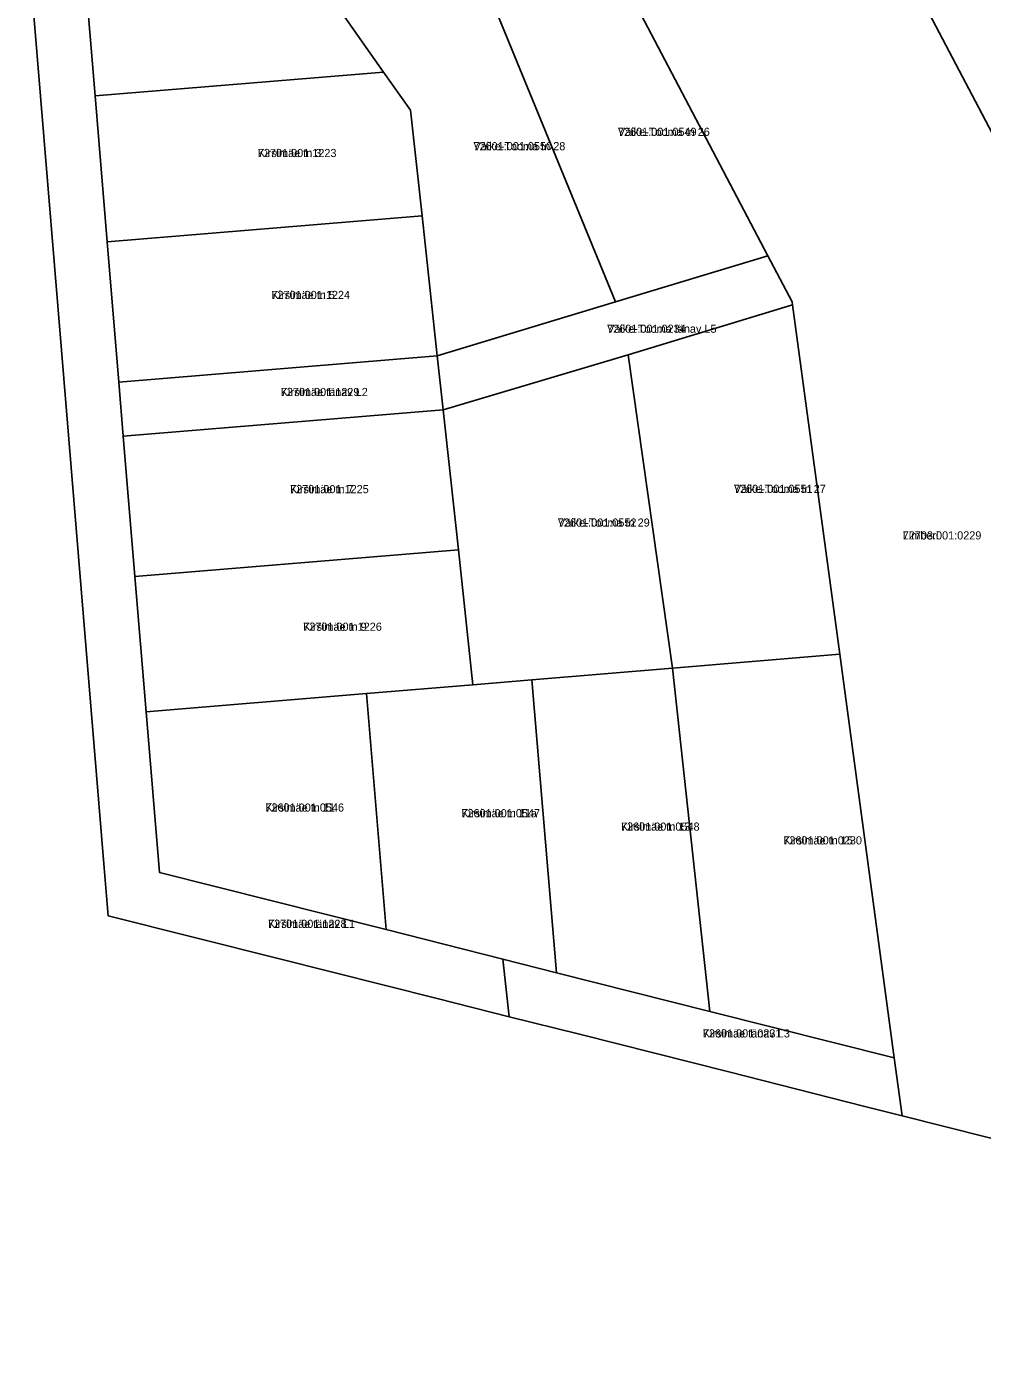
# Model space of a CAD drawing. Extents: x 504287 to 537970, y 6539941 to 6586214.
# Drawn here: x 536079 to 536255.3, y 6578802.7 to 6579048.1 of the extents above; entities that cross this region are included whole.
import ezdxf

# ---------------------------------------------------------------- set-up
doc = ezdxf.new("R2010")
doc.units = 0
for name, color, linetype in [('L_AADRESS', 7, 'Continuous'), ('PIIR', 7, 'Continuous'), ('TUNNUS', 7, 'Continuous')]:
    doc.layers.add(name, color=color, linetype=linetype)

msp = doc.modelspace()

# ---------------------------------------------------------------- linework, layer by layer
at = {"layer": 'PIIR'}
for points in [[(536312.03, 6578829.02), (536292.07, 6578962.03), (536213.03, 6579112.24), (536212.19, 6579113.84), (536281.07, 6579140.21), (536281.62, 6579139.32), (536299.14, 6579110.91), (536312.82, 6579088.8), (536327.5, 6579064.97), (536329.63, 6579061.57), (536334.11, 6579053.27), (536350.8, 6579022.36), (536367.15, 6578992.05), (536377.99, 6578971.97), (536379.49, 6578961.91), (536384.23, 6578930.1), (536389.77, 6578892.86), (536394.46, 6578861.41), (536399.13, 6578830.06), (536403.21, 6578802.68), (536337.74, 6578821.29)], [(536220.33, 6578996.69), (536220.24, 6578997.26), (536215.77, 6579005.75), (536180.93, 6579072.05), (536169.24, 6579094.31), (536213.03, 6579112.24), (536292.07, 6578962.03), (536312.03, 6578829.02), (536240.5, 6578847.09), (536239.05, 6578857.76), (536229.01, 6578932.25)], [(536091.65, 6579035.25), (536088.91, 6579068.35), (536119.41, 6579073.9), (536120.54, 6579074.36), (536135.26, 6579053.35), (536144.83, 6579039.62)], [(536187.65, 6578997.24), (536160.42, 6579063.67), (536180.93, 6579072.05), (536215.77, 6579005.75)], [(536125.41, 6578876.11), (536094.06, 6578884), (536093.33, 6578892.84), (536089.52, 6578939.06), (536085.46, 6578988.34), (536079.02, 6579066.55), (536088.91, 6579068.35), (536091.65, 6579035.25), (536093.88, 6579008.34), (536096.03, 6578982.43), (536096.86, 6578972.47), (536099.01, 6578946.56), (536101.07, 6578921.63), (536103.55, 6578891.94), (536145.33, 6578881.43), (536166.88, 6578875.96), (536168.05, 6578865.36), (536154.74, 6578868.73)], [(536144.83, 6579039.62), (536135.26, 6579053.35), (536160.42, 6579063.67), (536187.65, 6578997.24), (536154.74, 6578987.3), (536151.96, 6579013.15), (536149.82, 6579032.66)], [(536093.88, 6579008.34), (536091.65, 6579035.25), (536144.83, 6579039.62), (536149.82, 6579032.66), (536151.96, 6579013.15)], [(536096.03, 6578982.43), (536093.88, 6579008.34), (536151.96, 6579013.15), (536154.74, 6578987.3)], [(536155.86, 6578977.37), (536154.74, 6578987.3), (536187.65, 6578997.24), (536215.77, 6579005.75), (536220.24, 6578997.26), (536220.33, 6578996.69), (536189.97, 6578987.51)], [(536198.17, 6578929.7), (536189.97, 6578987.51), (536220.33, 6578996.69), (536229.02, 6578932.25)], [(536096.86, 6578972.47), (536096.03, 6578982.43), (536154.74, 6578987.3), (536155.86, 6578977.37)], [(536158.68, 6578951.48), (536155.86, 6578977.37), (536189.97, 6578987.51), (536198.17, 6578929.7), (536172.24, 6578927.51), (536161.33, 6578926.6)], [(536099.01, 6578946.56), (536096.86, 6578972.47), (536155.86, 6578977.37), (536158.68, 6578951.48)], [(536101.07, 6578921.63), (536099.01, 6578946.56), (536158.66, 6578951.5), (536161.33, 6578926.6), (536141.73, 6578924.98)], [(536205.08, 6578866.34), (536198.17, 6578929.69), (536229.01, 6578932.25), (536239.05, 6578857.76)], [(536176.74, 6578873.48), (536172.24, 6578927.51), (536198.17, 6578929.7), (536205.08, 6578866.34)], [(536145.33, 6578881.43), (536141.73, 6578924.98), (536161.33, 6578926.6), (536172.24, 6578927.51), (536176.74, 6578873.48), (536166.88, 6578875.96)], [(536103.55, 6578891.94), (536101.07, 6578921.63), (536141.73, 6578924.98), (536145.33, 6578881.43)], [(536181.02, 6578862.12), (536168.05, 6578865.36), (536166.88, 6578875.96), (536176.74, 6578873.48), (536205.08, 6578866.34), (536239.05, 6578857.76), (536240.5, 6578847.09), (536233.62, 6578848.82), (536208.56, 6578855.16)]]:
    msp.add_lwpolyline(points, close=True, dxfattribs=at)

# ---------------------------------------------------------------- texts
at = {"layer": 'L_AADRESS'}
for s, p in [('Väike-Tooma tn 26', (536188.1, 6579027.89)), ('Väike-Tooma tn 28', (536161.45, 6579025.24)), ('Kirsimäe tn 3', (536121.68, 6579023.98)), ('Kirsimäe tn 5', (536124.18, 6578997.79)), ('Väike-Tooma tänav L5', (536186.1, 6578991.56)), ('Kirsimäe tänav L2', (536125.91, 6578979.88)), ('Kirsimäe tn 7', (536127.63, 6578961.96)), ('Väike-Tooma tn 27', (536209.5, 6578962.02)), ('Väike-Tooma tn 29', (536177.02, 6578955.79)), ('Limberi', (536240.64, 6578953.42)), ('Kirsimäe tn 9', (536130.05, 6578936.57)), ('Kirsimäe tn 11', (536123.07, 6578903.21)), ('Kirsimäe tn 11a', (536159.23, 6578902.16)), ('Kirsimäe tn 13', (536188.66, 6578899.69)), ('Kirsimäe tn 15', (536218.61, 6578897.15)), ('Kirsimäe tänav L1', (536123.54, 6578881.75)), ('Kirsimäe tänav L3', (536203.76, 6578861.53))]:
    msp.add_text(s, height=1.5, dxfattribs=at).set_placement(p)
at = {"layer": 'TUNNUS'}
for s, p in [('72601:001:0549', (536188.1, 6579027.89)), ('72601:001:0550', (536161.45, 6579025.24)), ('72701:001:1223', (536121.68, 6579023.98)), ('72701:001:1224', (536124.18, 6578997.79)), ('72601:001:0234', (536186.1, 6578991.56)), ('72701:001:1229', (536125.91, 6578979.88)), ('72701:001:1225', (536127.63, 6578961.96)), ('72601:001:0551', (536209.5, 6578962.02)), ('72601:001:0552', (536177.02, 6578955.79)), ('72703:001:0229', (536240.64, 6578953.42)), ('72701:001:1226', (536130.05, 6578936.57)), ('72601:001:0546', (536123.07, 6578903.21)), ('72601:001:0547', (536159.23, 6578902.16)), ('72601:001:0548', (536188.66, 6578899.69)), ('72601:001:0230', (536218.61, 6578897.15)), ('72701:001:1228', (536123.54, 6578881.75)), ('72601:001:0231', (536203.76, 6578861.53))]:
    msp.add_text(s, height=1.5, dxfattribs=at).set_placement(p)

doc.saveas('drawing.dxf')
